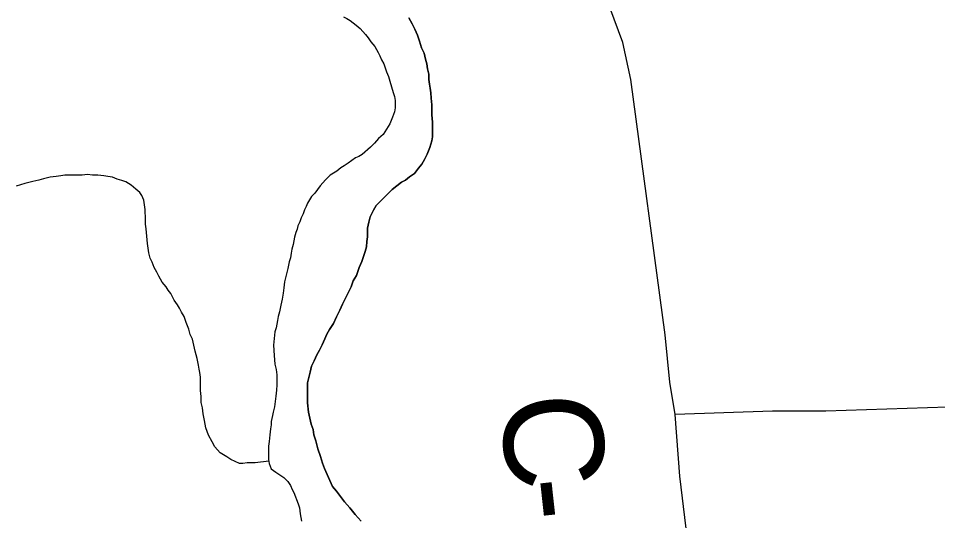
# Model space of a CAD drawing. Extents: x 2010165 to 2382125, y 1060529 to 1407316.
# Drawn here: x 2133488 to 2136260, y 1236872 to 1238386 of the extents above; entities that cross this region are included whole.
import ezdxf

# ---------------------------------------------------------------- set-up
doc = ezdxf.new("R2010")
doc.units = 0
for name, color, linetype in [('GM_X_County_Road', 7, 'Continuous'), ('GM_X_County_Road_Text', 7, 'Continuous'), ('GM_X_Major_River', 7, 'Continuous'), ('GM_X_Minor_River', 7, 'Continuous')]:
    doc.layers.add(name, color=color, linetype=linetype)

msp = doc.modelspace()

# ---------------------------------------------------------------- linework, layer by layer
at = {"layer": 'GM_X_County_Road'}
for points in [[(2135735.2, 1234704.1), (2135705.7, 1235205.1), (2135617.3, 1235892.9), (2135483.4, 1237006.3), (2135468.9, 1237192.2), (2135453.1, 1237289.2), (2135438.6, 1237432.3), (2135334.8, 1238201.7), (2135311.3, 1238313.5), (2135248.9, 1238482.7), (2135062.8, 1238924.3), (2134825, 1239485.2), (2134771, 1239624.5), (2134738.8, 1239788.1), (2134735.1, 1239912.2), (2134795.9, 1240003.2), (2134894.4, 1240120.8), (2134954.7, 1240255.9), (2134942.1, 1240443.9), (2134931.2, 1240653.9), (2135021.8, 1240836), (2135028.3, 1240849), (2135029.1, 1240850.6)], [(2139103.6, 1235122.1), (2138515.1, 1235436), (2138226.9, 1235592.1), (2138164.3, 1235638.9), (2138082.7, 1235752.2), (2137988.9, 1235888.2), (2137666.2, 1236244.8), (2137459.9, 1236424.9), (2137334.7, 1236498.5), (2137228.1, 1236648.7), (2137129.6, 1236783.3), (2137057.4, 1236905.4), (2137033.5, 1236979.2), (2137032.2, 1236985.7), (2137007.1, 1237122.6), (2136985.1, 1237217), (2136933.5, 1237215.5), (2136839.3, 1237209.6), (2136727.3, 1237215.5), (2136605, 1237222.9), (2136475.4, 1237219.9), (2135923, 1237202.2), (2135762.4, 1237202.2), (2135468.9, 1237192.2)]]:
    msp.add_lwpolyline(points, dxfattribs=at)
at = {"layer": 'GM_X_Major_River'}
for points in [[(2134665.4, 1238387.9), (2134675.5, 1238369.9), (2134683.6, 1238353.8), (2134691.7, 1238335.8), (2134697.8, 1238317.8), (2134703.9, 1238297.7), (2134712, 1238281.7), (2134716, 1238263.6), (2134720.1, 1238249.6), (2134722.2, 1238233.6), (2134726.2, 1238217.5), (2134726.3, 1238201.5), (2134728.3, 1238187.4), (2134730.4, 1238175.4), (2134732.4, 1238161.3), (2134732.5, 1238145.3), (2134734.6, 1238125.2), (2134734.7, 1238095.1), (2134736.8, 1238073.1), (2134736.8, 1238055), (2134736.9, 1238041), (2134736.9, 1238028.9), (2134735, 1238016.9), (2134729, 1237996.8), (2134721, 1237976.7), (2134713.1, 1237960.6), (2134705.1, 1237946.6), (2134695.1, 1237934.5), (2134683.1, 1237918.4), (2134667.1, 1237908.3), (2134655.1, 1237898.2), (2134643.1, 1237892.2), (2134615.1, 1237870), (2134605.1, 1237860), (2134591.1, 1237845.9), (2134579.1, 1237833.8), (2134567.1, 1237821.7), (2134559.1, 1237807.6), (2134549.1, 1237787.5), (2134545.2, 1237771.5), (2134541.2, 1237753.4), (2134541.3, 1237739.4), (2134541.3, 1237727.3), (2134539.3, 1237713.3), (2134537.4, 1237697.2), (2134533.4, 1237683.1), (2134529.5, 1237671.1), (2134523.5, 1237653), (2134515.5, 1237634.9), (2134507.6, 1237610.8), (2134497.6, 1237594.7), (2134491.7, 1237576.7), (2134481.7, 1237556.6), (2134473.7, 1237540.5), (2134465.8, 1237524.4), (2134457.8, 1237506.3), (2134447.8, 1237486.2), (2134437.9, 1237466.1), (2134425.9, 1237448), (2134417.9, 1237433.9), (2134411.9, 1237419.9), (2134404, 1237401.8), (2134396, 1237385.7), (2134388, 1237371.6), (2134380.1, 1237353.6), (2134372.1, 1237337.5), (2134368.1, 1237319.4), (2134364.2, 1237303.3)], [(2134364.2, 1237303.3), (2134368.1, 1237319.4), (2134372.1, 1237337.5), (2134380.1, 1237353.6), (2134388, 1237371.6), (2134396, 1237385.7), (2134404, 1237401.8), (2134411.9, 1237419.9), (2134417.9, 1237433.9), (2134425.9, 1237448), (2134437.9, 1237466.1), (2134447.8, 1237486.2), (2134457.8, 1237506.3), (2134465.8, 1237524.4), (2134473.7, 1237540.5), (2134481.7, 1237556.6), (2134491.7, 1237576.7), (2134497.6, 1237594.7), (2134507.6, 1237610.8), (2134515.5, 1237634.9), (2134523.5, 1237653), (2134529.5, 1237671.1), (2134533.4, 1237683.1), (2134537.4, 1237697.2), (2134539.3, 1237713.3), (2134541.3, 1237727.3), (2134541.3, 1237739.4), (2134541.2, 1237753.4), (2134545.2, 1237771.5), (2134549.1, 1237787.5), (2134559.1, 1237807.6), (2134567.1, 1237821.7), (2134579.1, 1237833.8), (2134591.1, 1237845.9), (2134605.1, 1237860), (2134615.1, 1237870), (2134643.1, 1237892.2), (2134655.1, 1237898.2), (2134667.1, 1237908.3), (2134683.1, 1237918.4), (2134695.1, 1237934.5), (2134705.1, 1237946.6), (2134713.1, 1237960.6), (2134721, 1237976.7), (2134729, 1237996.8), (2134735, 1238016.9), (2134736.9, 1238028.9), (2134736.9, 1238041), (2134736.8, 1238055), (2134736.8, 1238073.1), (2134734.7, 1238095.1), (2134734.6, 1238125.2), (2134732.5, 1238145.3), (2134732.4, 1238161.3), (2134730.4, 1238175.4), (2134728.3, 1238187.4), (2134726.3, 1238201.5), (2134726.2, 1238217.5), (2134722.2, 1238233.6), (2134720.1, 1238249.6), (2134716, 1238263.6), (2134712, 1238281.7), (2134703.9, 1238297.7), (2134697.8, 1238317.8), (2134691.7, 1238335.8), (2134683.6, 1238353.8), (2134675.5, 1238369.9), (2134665.4, 1238387.9)], [(2134468.8, 1238391.3), (2134478.8, 1238385.3), (2134488.9, 1238379.3), (2134507, 1238365.3), (2134519.1, 1238355.3), (2134535.2, 1238337.3), (2134543.3, 1238327.3), (2134551.3, 1238315.3), (2134563.4, 1238301.3)], [(2134468.8, 1238391.3), (2134478.8, 1238385.3), (2134488.9, 1238379.3), (2134507, 1238365.3), (2134519.1, 1238355.3), (2134535.2, 1238337.3), (2134543.3, 1238327.3), (2134551.3, 1238315.3), (2134563.4, 1238301.3)], [(2134563.4, 1238301.3), (2134573.5, 1238283.2), (2134577.6, 1238273.2), (2134583.6, 1238261.2), (2134589.7, 1238249.2), (2134593.7, 1238237.2), (2134597.8, 1238225.1), (2134603.9, 1238211.1), (2134607.9, 1238197.1), (2134618.1, 1238163), (2134622.1, 1238151), (2134624.2, 1238138.9), (2134624.2, 1238128.9), (2134624.2, 1238116.9), (2134622.3, 1238104.8), (2134616.3, 1238088.7), (2134608.4, 1238068.6), (2134598.4, 1238052.6), (2134588.4, 1238036.5), (2134574.4, 1238024.4), (2134562.4, 1238010.3), (2134550.4, 1237998.2), (2134524.4, 1237976.1), (2134514.4, 1237970), (2134504.4, 1237966), (2134482.3, 1237949.9), (2134470.3, 1237941.8), (2134460.3, 1237935.8), (2134448.3, 1237925.7), (2134438.3, 1237919.6), (2134428.3, 1237913.6), (2134414.3, 1237899.5), (2134398.3, 1237881.4), (2134382.3, 1237859.2), (2134372.3, 1237849.2), (2134366.3, 1237839.1), (2134360.4, 1237829.1), (2134356.4, 1237819), (2134350.4, 1237809), (2134346.4, 1237796.9), (2134340.4, 1237784.9), (2134336.5, 1237772.8), (2134330.5, 1237760.8), (2134328.5, 1237750.7), (2134324.5, 1237740.7), (2134320.6, 1237726.6), (2134316.6, 1237704.5), (2134312.7, 1237690.5), (2134310.7, 1237678.4), (2134308.8, 1237664.4), (2134304.8, 1237652.3), (2134300.8, 1237632.2), (2134294.9, 1237608.1), (2134290.9, 1237592.1), (2134289, 1237574), (2134287, 1237557.9), (2134283.1, 1237539.9), (2134279.1, 1237521.8), (2134275.2, 1237501.7), (2134271.2, 1237487.7), (2134269.3, 1237475.6), (2134265.3, 1237453.5), (2134261.4, 1237441.5), (2134257.5, 1237401.3), (2134259.6, 1237369.2), (2134261.7, 1237343.2), (2134265.8, 1237327.1), (2134267.8, 1237311.1), (2134267.9, 1237295), (2134267.9, 1237281), (2134266, 1237264.9), (2134264, 1237246.8), (2134262.1, 1237230.8), (2134260.1, 1237214.7), (2134256.2, 1237198.7), (2134254.2, 1237188.6), (2134250.3, 1237170.6), (2134250.3, 1237160.5), (2134248.3, 1237148.5), (2134246.4, 1237130.4), (2134244.4, 1237110.3), (2134242.5, 1237096.3), (2134242.5, 1237086.2), (2134242.6, 1237074.2), (2134242.6, 1237056.1), (2134244.7, 1237044.1), (2134250.7, 1237028.1), (2134264.8, 1237018.1), (2134276.9, 1237010.1), (2134289, 1237002.1), (2134301, 1236990.1), (2134309.1, 1236978.1), (2134313.2, 1236966.1), (2134319.2, 1236956.1), (2134331.4, 1236922), (2134335.4, 1236910), (2134337.5, 1236891.9), (2134341.6, 1236869.8)], [(2134563.4, 1238301.3), (2134573.5, 1238283.2), (2134577.6, 1238273.2), (2134583.6, 1238261.2), (2134589.7, 1238249.2), (2134593.7, 1238237.2), (2134597.8, 1238225.1), (2134603.9, 1238211.1), (2134607.9, 1238197.1), (2134618.1, 1238163), (2134622.1, 1238151), (2134624.2, 1238138.9), (2134624.2, 1238128.9), (2134624.2, 1238116.9), (2134622.3, 1238104.8), (2134616.3, 1238088.7), (2134608.4, 1238068.6), (2134598.4, 1238052.6), (2134588.4, 1238036.5), (2134574.4, 1238024.4), (2134562.4, 1238010.3), (2134550.4, 1237998.2), (2134524.4, 1237976.1), (2134514.4, 1237970), (2134504.4, 1237966), (2134482.3, 1237949.9), (2134470.3, 1237941.8), (2134460.3, 1237935.8), (2134448.3, 1237925.7), (2134438.3, 1237919.6), (2134428.3, 1237913.6), (2134414.3, 1237899.5), (2134398.3, 1237881.4), (2134382.3, 1237859.2), (2134372.3, 1237849.2), (2134366.3, 1237839.1), (2134360.4, 1237829.1), (2134356.4, 1237819), (2134350.4, 1237809), (2134346.4, 1237796.9), (2134340.4, 1237784.9), (2134336.5, 1237772.8), (2134330.5, 1237760.8), (2134328.5, 1237750.7), (2134324.5, 1237740.7), (2134320.6, 1237726.6), (2134316.6, 1237704.5), (2134312.7, 1237690.5), (2134310.7, 1237678.4), (2134308.8, 1237664.4), (2134304.8, 1237652.3), (2134300.8, 1237632.2), (2134294.9, 1237608.1), (2134290.9, 1237592.1), (2134289, 1237574), (2134287, 1237557.9), (2134283.1, 1237539.9), (2134279.1, 1237521.8), (2134275.2, 1237501.7), (2134271.2, 1237487.7), (2134269.3, 1237475.6), (2134265.3, 1237453.5), (2134261.4, 1237441.5), (2134257.5, 1237401.3), (2134259.6, 1237369.2), (2134261.7, 1237343.2), (2134265.8, 1237327.1), (2134267.8, 1237311.1), (2134267.9, 1237295), (2134267.9, 1237281), (2134266, 1237264.9), (2134264, 1237246.8), (2134262.1, 1237230.8), (2134260.1, 1237214.7), (2134256.2, 1237198.7), (2134254.2, 1237188.6), (2134250.3, 1237170.6), (2134250.3, 1237160.5), (2134248.3, 1237148.5), (2134246.4, 1237130.4), (2134244.4, 1237110.3), (2134242.5, 1237096.3), (2134242.5, 1237086.2), (2134242.6, 1237074.2), (2134242.6, 1237056.1), (2134244.7, 1237044.1), (2134250.7, 1237028.1), (2134264.8, 1237018.1), (2134276.9, 1237010.1), (2134289, 1237002.1), (2134301, 1236990.1), (2134309.1, 1236978.1), (2134313.2, 1236966.1), (2134319.2, 1236956.1), (2134331.4, 1236922), (2134335.4, 1236910), (2134337.5, 1236891.9), (2134341.6, 1236869.8)], [(2134364.2, 1237303.3), (2134360.2, 1237287.3), (2134360.3, 1237271.2), (2134360.3, 1237251.2), (2134360.4, 1237227.1), (2134362.5, 1237199), (2134366.6, 1237181), (2134370.7, 1237162.9), (2134376.8, 1237146.9), (2134378.8, 1237130.8), (2134384.9, 1237112.8), (2134391, 1237088.7), (2134399.1, 1237064.7), (2134405.2, 1237044.6), (2134411.3, 1237028.6), (2134435.5, 1236974.5), (2134447.6, 1236960.5), (2134459.7, 1236944.5), (2134471.8, 1236928.4), (2134487.9, 1236910.4), (2134504.1, 1236890.4), (2134522.2, 1236870.4)], [(2134522.2, 1236870.4), (2134504.1, 1236890.4), (2134487.9, 1236910.4), (2134471.8, 1236928.4), (2134459.7, 1236944.5), (2134447.6, 1236960.5), (2134435.5, 1236974.5), (2134411.3, 1237028.6), (2134405.2, 1237044.6), (2134399.1, 1237064.7), (2134391, 1237088.7), (2134384.9, 1237112.8), (2134378.8, 1237130.8), (2134376.8, 1237146.9), (2134370.7, 1237162.9), (2134366.6, 1237181), (2134362.5, 1237199), (2134360.4, 1237227.1), (2134360.3, 1237251.2), (2134360.3, 1237271.2), (2134360.2, 1237287.3), (2134364.2, 1237303.3)]]:
    msp.add_lwpolyline(points, dxfattribs=at)
at = {"layer": 'GM_X_Minor_River'}
msp.add_lwpolyline([(2134243.5, 1237050.8), (2134202.5, 1237046), (2134178.4, 1237045.9), (2134164.4, 1237043.9), (2134154.4, 1237043.8), (2134128.2, 1237055.8), (2134116.2, 1237063.8), (2134106.1, 1237069.8), (2134096.1, 1237075.8), (2134080, 1237093.8), (2134071.9, 1237109.8), (2134061.8, 1237129.8), (2134053.7, 1237151.9), (2134049.6, 1237173.9), (2134045.5, 1237194), (2134043.4, 1237212), (2134039.4, 1237228.1), (2134039.3, 1237246.1), (2134037.2, 1237264.2), (2134037.2, 1237278.2), (2134037.1, 1237294.3), (2134037.1, 1237304.3), (2134035, 1237318.4), (2134033, 1237328.4), (2134030.9, 1237340.4), (2134026.9, 1237360.5), (2134020.8, 1237382.5), (2134016.7, 1237400.6), (2134012.6, 1237418.6), (2134006.5, 1237432.6), (2134002.5, 1237448.7), (2133994.4, 1237468.7), (2133988.3, 1237486.8), (2133980.2, 1237500.8), (2133974.2, 1237512.8), (2133968.1, 1237522.8), (2133958, 1237536.8), (2133947.9, 1237556.9), (2133939.9, 1237566.9), (2133933.8, 1237576.9), (2133921.7, 1237590.9), (2133911.6, 1237608.9), (2133905.6, 1237621), (2133897.5, 1237635), (2133891.4, 1237651), (2133885.4, 1237663), (2133881.3, 1237679.1), (2133879.2, 1237693.1), (2133877.2, 1237707.1), (2133873, 1237751.3), (2133871, 1237765.3), (2133870.9, 1237777.4), (2133870.9, 1237789.4), (2133870.8, 1237799.4), (2133870.8, 1237809.5), (2133868.7, 1237823.5), (2133866.7, 1237837.6), (2133860.6, 1237851.6), (2133854.6, 1237861.6), (2133842.5, 1237871.6), (2133828.4, 1237883.6), (2133812.3, 1237893.6), (2133800.3, 1237897.6), (2133786.2, 1237901.5), (2133772.1, 1237907.5), (2133758.1, 1237909.4), (2133746, 1237911.4), (2133728, 1237913.4), (2133711.9, 1237913.3), (2133695.9, 1237915.3), (2133679.8, 1237913.2), (2133667.8, 1237913.2), (2133653.7, 1237913.1), (2133641.7, 1237913.1), (2133627.6, 1237913.1), (2133615.6, 1237911), (2133601.6, 1237908.9), (2133583.5, 1237906.9), (2133563.5, 1237902.8), (2133549.4, 1237898.8), (2133531.4, 1237894.7), (2133507.3, 1237888.6), (2133481.3, 1237880.5)], dxfattribs=at)

# ---------------------------------------------------------------- texts
at = {"layer": 'GM_X_County_Road_Text'}
for s, rotation, p in [('C', 274.9824, (2134940, 1237243.7)), ('-', 276.2702, (2134962.1, 1236990.9))]:
    msp.add_text(s, height=300, rotation=rotation, dxfattribs=at).set_placement(p)

doc.saveas('drawing.dxf')
